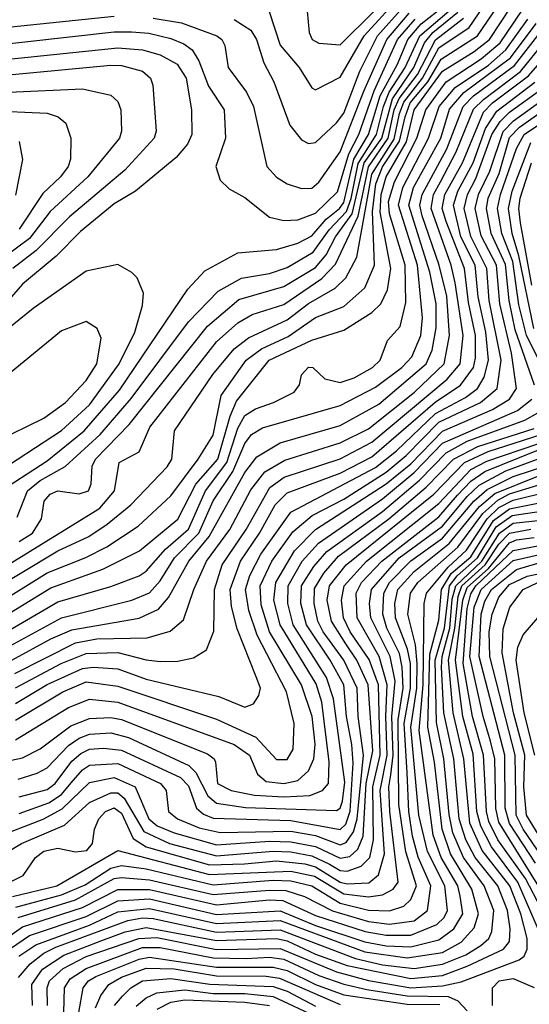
# Model space of a CAD drawing. Extents: x 501367 to 657802, y 482273 to 547541.
# Tile 561 of 656: x 586387 to 587831, y 536799 to 539591. Entities that reach past the tile are written whole.
import ezdxf

# ---------------------------------------------------------------- set-up
doc = ezdxf.new("R2010")
doc.units = 0

msp = doc.modelspace()

# ---------------------------------------------------------------- linework, layer by layer
at = {"layer": '0CON20XD'}
for points in [[(586295, 537964.4), (586495, 538084.9), (586582.6, 538125), (586635, 538160.3), (586702, 538215), (586805, 538322.4), (586818.3, 538345), (586825.2, 538425), (586934.5, 538585), (586995, 538657.2), (587035, 538689), (587145, 538739.4), (587205, 538786.1), (587280.4, 538829.6), (587311.5, 538858.5), (587342.2, 538917.8), (587385, 539153), (587447.7, 539252.3), (587463.1, 539325), (587475, 539357), (587528.5, 539425), (587575, 539510.8), (587660.9, 539569.1), (587729.2, 539670.8)], [(586315, 537929.9), (586465, 538022.1), (586574.1, 538065.9), (586633.6, 538096.4), (586722.1, 538155), (586815, 538241), (586893, 538345), (586935, 538412.2), (586957.8, 538525), (587028.7, 538625), (587072.1, 538657.9), (587147.4, 538692.6), (587225, 538746.2), (587305, 538777.8), (587365, 538830.3), (587392.1, 538895), (587386.6, 539046.6), (587396.2, 539125), (587415, 539173.6), (587463.6, 539246.4), (587479.3, 539315), (587493.4, 539355), (587543.6, 539415), (587580.8, 539479.2), (587684.4, 539545), (587757.4, 539652.6)], [(586315, 538243.4), (586465, 538340.2), (586569.4, 538425), (586669.7, 538540.3), (586863.1, 538826.9), (586911.7, 538878.3), (587005, 538929.7), (587115, 538939), (587175, 538957.3), (587215, 538978), (587255, 539025.1), (587293.6, 539055), (587305, 539072.8), (587333.4, 539195), (587375.4, 539265), (587408.6, 539375), (587457.9, 539465), (587486.5, 539535), (587525, 539579), (587589.4, 539630.6)], [(586315, 537882.1), (586475, 537979.9), (586622.8, 538032.8), (586726.8, 538085), (586835.2, 538174.8), (586885.9, 538274.1), (586948.7, 538345), (586983.4, 538466.6), (587001.3, 538508.7), (587093.8, 538625), (587215, 538682.3), (587305, 538710), (587385, 538760.2), (587410.6, 538785), (587429.4, 538825), (587438.3, 538885), (587408.5, 539045), (587410.9, 539095), (587425, 539145.4), (587483.4, 539245), (587505, 539335.4), (587585, 539445.1), (587675, 539500.3), (587718.5, 539535), (587780.8, 539629.2)], [(586937.1, 537857.1), (586939.1, 537975), (586960.9, 538045), (587029, 538145), (587095.4, 538264.6), (587136.5, 538293.5), (587295, 538345.8), (587385, 538392.8), (587598.3, 538571.7), (587634.7, 538615), (587643.9, 538695), (587621.3, 538845), (587609.8, 538895), (587553.2, 539055), (587559.9, 539095), (587579.1, 539130.9), (587624.2, 539215.8), (587672.8, 539337.2), (587701, 539365), (587806.1, 539443.9), (587875, 539528.9), (587984.2, 539645.8)], [(586995, 539591), (587041.6, 539561.6), (587057.6, 539535), (587078.7, 539468.7), (587106.7, 539415), (587152.2, 539292.2), (587185, 539250.4), (587205, 539239.6), (587225, 539242.7), (587285, 539298.8), (587305, 539326.2), (587350.3, 539445), (587400.9, 539545), (587474, 539626)], [(587093.8, 539613.8), (587125, 539519.1), (587178.8, 539455), (587215, 539398.1), (587225, 539392.2), (587295, 539427.5), (587363.1, 539545), (587454.7, 539645.3)], [(586265, 539513.4), (586655, 539556.9), (586703.3, 539556.7), (586752.6, 539552.6), (586815, 539537.8), (586852.4, 539522.4), (586875.2, 539505), (586894.7, 539474.7), (586922, 539402), (586966.1, 539335), (586970, 539255), (586943.1, 539175), (586955, 539135.8), (586980.8, 539110.8), (587025, 539086.9), (587095, 539031.3), (587135, 539021), (587175, 539023.7), (587225, 539041.9), (587287.5, 539102.5), (587319.7, 539210.3), (587347.8, 539265), (587391.1, 539388.9), (587457.1, 539535), (587507.5, 539592.6)], [(586295, 538008.9), (586614, 538206), (586655.2, 538255), (586669.1, 538335), (586725, 538365.5), (586755.2, 538435), (586945, 538677.5), (587005, 538731.4), (587045.3, 538754.7), (587135, 538783.6), (587243.3, 538856.7), (587282, 538898), (587346.2, 539033.8), (587375, 539173.8), (587431.4, 539255), (587448.4, 539335), (587462.3, 539367.7), (587514.1, 539435.9), (587565, 539534), (587644.9, 539595.1)], [(586327.8, 537797.8), (586505, 537894.9), (586705, 537944.3), (586754.4, 537965.6), (586785, 537999.3), (586825.8, 538065), (586894.2, 538135), (586935, 538226.2), (586990.7, 538309.3), (587025, 538389.3), (587043.7, 538415), (587075, 538433.9), (587295, 538496.4), (587395, 538548.4), (587469.5, 538605), (587498, 538635), (587523.9, 538695), (587527.9, 538745), (587514.1, 538895), (587460.3, 539065), (587472.3, 539115), (587545.8, 539255), (587575.8, 539345), (587621, 539399), (587715, 539462.3), (587765, 539505.3), (587827.3, 539592.7)], [(586335, 539567.4), (586655, 539600.6)], [(586345, 537851.6), (586495, 537939.9), (586645, 537983.7), (586725, 538013.4), (586745, 538026.7), (586800.3, 538089.7), (586865, 538145.8), (586913, 538255), (586973.9, 538335), (587005, 538432.2), (587025, 538468.2), (587055, 538487.7), (587106.5, 538505), (587164.3, 538535), (587180, 538555), (587185, 538583.3), (587205, 538605.5), (587218, 538605), (587252, 538572), (587295, 538562), (587335, 538575.5), (587386.7, 538605), (587408.3, 538625), (587428.8, 538681.2), (587465, 538721.1), (587481.5, 538788.5), (587478.9, 538895), (587435, 539040.8), (587432.4, 539075), (587448.6, 539131.4), (587512.2, 539255), (587537.6, 539335), (587595.2, 539414.8), (587695, 539480.3), (587748.2, 539525), (587811.3, 539618.7)], [(586379.7, 538180.3), (586408.8, 538255), (586445, 538284.5), (586516, 538324), (586615.1, 538415), (586702.9, 538517.1), (586865, 538734.4), (586949.3, 538820.7), (587015, 538857.9), (587095, 538870.8), (587145, 538888.5), (587218.4, 538931.6), (587264.1, 538995), (587312.9, 539047.1), (587326.2, 539083.8), (587346.5, 539183.5), (587397.6, 539265), (587417.5, 539345), (587434.2, 539385.8), (587479.6, 539455), (587521.1, 539545), (587603.7, 539616.3)], [(586385, 538110.7), (586423.5, 538135), (586448.6, 538175), (586456, 538225), (586472.7, 538245), (586495, 538254.8), (586555, 538245.8), (586582, 538255), (586589, 538275), (586591.8, 538325), (586601.2, 538345), (586697.4, 538442.6), (586918.6, 538721.4), (587007.7, 538797.7), (587135, 538833.9), (587225, 538888.3), (587255.7, 538924.3), (587282, 538975), (587329.3, 539040.7), (587363.4, 539185), (587412.9, 539255), (587443.4, 539366.6), (587504, 539455), (587534.3, 539525.7), (587557.9, 539555), (587628.1, 539611.9)], [(586764.9, 539594.9), (586845, 539581.7), (586945.6, 539545.6), (586959.3, 539535), (586967.8, 539517.8), (586978, 539455), (587030, 539385), (587049.6, 539345), (587087.2, 539175), (587114.4, 539144.4), (587145, 539125.3), (587185, 539111.9), (587215, 539112.8), (587235, 539130.5), (587295, 539216.5), (587361.7, 539388.3), (587427.1, 539535), (587490.9, 539609.1)], [(587201.1, 539615), (587207.6, 539555), (587215.5, 539535), (587235, 539524.1), (587295, 539519.8), (587391.8, 539615)], [(586364.4, 537774.4), (586475, 537834.9), (586535, 537860.6), (586725, 537893.2), (586780.5, 537919.5), (586808.1, 537951.9), (586866.1, 538055), (586923.6, 538125), (587025, 538306.7), (587058.5, 538351.5), (587125, 538390.7), (587295, 538440.3), (587405, 538500.3), (587538.8, 538615), (587556, 538654), (587566.7, 538716.7), (587566.8, 538785), (587549.5, 538875), (587489.9, 539065), (587503.3, 539115), (587579.9, 539255), (587605, 539336.7), (587645.1, 539384.9), (587777.4, 539482.6), (587850.2, 539579.8)], [(586372.8, 537737.2), (586545, 537823.3), (586605, 537835.1), (586748.3, 537838.3), (586812.9, 537857.1), (586851.3, 537888.7), (586880.2, 537975), (586916.4, 538055), (586982.4, 538145), (587042.3, 538257.7), (587081.5, 538308.5), (587138.1, 538341.9), (587295, 538390.7), (587375, 538430.5), (587505.9, 538535), (587589.8, 538615), (587604.9, 538695), (587597.1, 538807.1), (587575.4, 538895), (587527.4, 539035), (587521.2, 539065), (587527.6, 539095), (587597.7, 539225), (587643.4, 539345), (587673.3, 539375), (587789.4, 539460.6), (587862.3, 539555)], [(586375, 537651.7), (586465, 537705.9), (586565, 537750.9), (586595, 537755.1), (586665, 537750.4), (586745, 537720.5), (586951.5, 537671.5), (587025, 537640.9), (587049.5, 537650.5), (587065, 537674.2), (587069.3, 537695), (587057.1, 537727.1), (587003.3, 537863.3), (586987.2, 537927.2), (586983.4, 537975), (587012.7, 538055), (587066.8, 538135), (587111.1, 538215), (587145, 538249), (587295, 538304.7), (587385, 538351.2), (587563.8, 538506.2), (587635.6, 538554.4), (587672.5, 538605), (587678.7, 538631.3), (587678.7, 538695), (587658.8, 538788.8), (587647.1, 538885), (587595, 539018.8), (587584.5, 539055), (587591.9, 539095), (587641.3, 539185), (587701.7, 539328.3), (587727, 539355), (587828.4, 539431.6), (587925, 539542.2)], [(586355, 539479.2), (586665, 539511.3), (586735, 539505.9), (586785, 539491.3), (586833, 539465), (586858.6, 539425), (586873.4, 539335), (586874.2, 539265), (586861.9, 539238.1), (586830.2, 539199.8), (586715.1, 539104.9), (586655, 539068.7), (586559.3, 538990.7), (586489.7, 538920.3), (586395, 538840.6), (586331.8, 538768.2)], [(586215, 539421.2), (586645, 539462), (586675, 539460.8), (586734.5, 539444.5), (586757.1, 539425), (586764.2, 539405), (586773.7, 539275), (586768.3, 539255), (586685, 539164.4), (586527.8, 539032.2), (586433.7, 538936.3), (586367.3, 538885)], [(586375, 537604.1), (586509.3, 537685), (586575, 537713.4), (586665, 537700.8), (586945, 537607.4), (587056.1, 537556.1), (587115, 537493.3), (587145, 537493.3), (587162.3, 537522.3), (587164.5, 537595), (587143.1, 537685), (587059.9, 537845), (587036.1, 537915), (587027.1, 537975), (587039.1, 538015), (587070, 538075), (587155.3, 538194.7), (587395, 538320.9), (587455, 538368.6), (587565.5, 538474.5), (587650.4, 538519.6), (587684.6, 538545.4), (587703, 538577), (587715.3, 538625), (587708.3, 538705), (587685.8, 538805), (587677.5, 538895), (587637, 538975), (587615.9, 539065), (587628.3, 539105), (587671.5, 539185), (587707.2, 539282.8), (587738.7, 539331.3), (587846.7, 539413.3)], [(586255, 537468.6), (586395, 537498), (586445, 537523.1), (586531.6, 537588.4), (586585, 537609.1), (586645, 537611.6), (586675, 537606.6), (586919.2, 537509.2), (586937.8, 537495), (586941.6, 537485), (586947.2, 537425), (586986.2, 537405), (587052, 537392), (587135, 537387.3), (587209.2, 537390.8), (587245, 537404.6), (587261.7, 537425), (587263.6, 537486.4), (587243.4, 537655), (587227, 537707), (587124.7, 537875), (587107.5, 537945), (587112.5, 537995), (587165.4, 538084.5), (587224.7, 538145.3), (587425, 538274.4), (587495, 538331.4), (587585, 538424.4), (587726.3, 538485), (587774.9, 538515.1), (587795.1, 538545), (587780.8, 538645), (587747.6, 538785), (587737.8, 538895), (587695, 538977.6), (587677.9, 539055), (587686.6, 539095), (587718.9, 539161.1), (587756.6, 539273.4), (587785.8, 539304.2), (587884.6, 539375.4)], [(586355.7, 539385.7), (586565, 539395.2), (586645, 539377.2), (586665, 539358.5), (586673.3, 539335), (586675.3, 539275), (586669.5, 539255), (586579.6, 539145), (586472.9, 539047.1), (586415, 538970.5), (586337.4, 538912.6)], [(586375, 537548.2), (586525, 537640), (586585, 537664), (586665, 537655.1), (586994.7, 537535), (587038.5, 537505), (587061, 537451), (587085, 537430.9), (587135, 537425.1), (587175, 537433.7), (587205, 537460.3), (587220.8, 537495), (587224, 537536), (587216.1, 537615), (587185.1, 537705), (587095, 537855.2), (587071.5, 537931.5), (587068.7, 537985), (587101.8, 538055), (587161.3, 538138.7), (587215.6, 538184.4), (587305, 538231.3), (587425, 538308), (587481.7, 538355), (587575, 538449.9), (587693.2, 538505), (587739.9, 538545), (587751, 538625), (587717, 538795), (587710.4, 538885), (587665.8, 538975.8), (587646.6, 539055), (587655.5, 539095), (587679.7, 539140.3), (587724.7, 539265), (587748.2, 539301.8), (587775, 539328.8), (587866.1, 539395)], [(587845.9, 538554.1), (587791.2, 538711.2), (587773.6, 538795), (587763.3, 538896.7), (587722.6, 538985), (587709.7, 539055), (587714.9, 539085), (587745.2, 539155), (587775, 539256.4), (587803.6, 539286.4), (587909.4, 539360.6)], [(587863.5, 538615), (587823.3, 538695), (587801.8, 538781.8), (587784.8, 538905), (587753, 538985), (587741.3, 539055), (587749.3, 539095), (587794.4, 539225.6), (587816.2, 539265), (587934.2, 539345)], [(586295, 539333.4), (586465, 539325.7), (586495.7, 539315.7), (586517.8, 539297.8), (586531.9, 539255), (586530.6, 539195), (586524.4, 539175), (586502.3, 539145), (586452, 539098), (586385, 538996.8)], [(586385, 539245.7), (586394.3, 539194.3), (586375, 539092.9)], [(587844, 538715), (587801.7, 538921.7), (587782.5, 538985), (587772, 539055), (587782.3, 539105), (587835, 539242.7)], [(587838.4, 538838.4), (587806.4, 539015), (587801.8, 539055), (587805.6, 539085), (587837.5, 539185)], [(586305, 538295.2), (586505, 538425.8), (586585, 538498.4), (586669, 538615), (586713.4, 538705), (586735, 538780), (586737.3, 538815), (586719.3, 538859.3), (586705, 538874), (586665, 538896.2), (586575, 538877.7), (586425, 538771.4), (586330, 538695)], [(586155, 538324.4), (586195, 538324.7), (586246.9, 538345), (586318.9, 538395), (586455, 538460.5), (586516.6, 538505), (586575, 538568.1), (586605.5, 538615), (586617.3, 538687.3), (586606.4, 538715), (586575, 538735.4), (586505, 538708.2), (586292.3, 538535), (586205, 538444.5), (586170.6, 538369.4), (586147.5, 538335), (586155, 538324.4)], [(586382.8, 537437.2), (586436.3, 537453.7), (586465, 537469.5), (586525, 537532.2), (586555, 537553.1), (586585, 537564.9), (586645, 537568.4), (586695, 537555.3), (586865.9, 537475.9), (586885.9, 537455.9), (586919.9, 537389.9), (586945, 537368.7), (587027, 537357), (587285, 537348.1), (587295, 537355.3), (587301.6, 537375), (587308.5, 537428.5), (587276.3, 537665), (587256.2, 537725), (587162.3, 537875), (587146.5, 537935), (587147.4, 537985), (587187.8, 538055), (587233.8, 538106.2), (587415, 538232.1), (587505, 538306.6), (587585, 538389.8), (587797.4, 538482.6), (587838.4, 538515)], [(586385, 537387.1), (586465, 537408.2), (586487.7, 537425), (586535, 537487.7), (586559.8, 537510.2), (586585, 537522.6), (586624.7, 537525.3), (586675, 537519.5), (586842.2, 537442.2), (586865, 537418), (586888, 537355), (586907.9, 537337.9), (586935, 537326.4), (587155, 537320.2), (587295, 537294), (587310.9, 537309.1), (587323.5, 537346.5), (587332, 537482), (587327.7, 537535), (587312.8, 537615), (587305.1, 537705), (587266.7, 537775), (587199.3, 537875), (587183.2, 537935), (587185.7, 537985), (587220, 538040), (587257.6, 538082.4), (587415, 538196.2), (587519.4, 538285), (587595, 538362.9), (587654.6, 538395.4), (587818.7, 538455), (587855, 538475.8)], [(586385, 537340.1), (586469.6, 537370.4), (586505, 537393.8), (586533, 537427), (586565, 537463.8), (586585, 537477.1), (586665, 537481.2), (586785.7, 537425), (586802.2, 537405), (586808.3, 537345), (586834.2, 537325), (586895, 537298.9), (586955, 537285.8), (587155, 537289.5), (587225, 537277.5), (587295, 537251.1), (587312.2, 537257.8), (587332.6, 537287.4), (587343.3, 537325), (587361.2, 537505), (587346.3, 537615), (587343, 537695), (587305.6, 537775), (587247, 537855), (587232.1, 537885), (587220.9, 537935), (587222.1, 537977.9), (587248.6, 538021.4), (587290.5, 538069.5), (587433, 538175), (587538.7, 538265), (587616.5, 538345), (587685, 538380.8), (587845, 538431.8)], [(586315, 537270.7), (586453.5, 537323.5), (586507.5, 537352.5), (586585, 537427.4), (586655, 537442.2), (586714.4, 537415), (586752.8, 537325), (586776.3, 537305), (586825, 537284.6), (586945, 537251.3), (587095, 537261.3), (587155, 537259.6), (587225, 537246), (587295, 537212.6), (587322.1, 537217.8), (587345, 537238.4), (587359.8, 537275), (587368.6, 537425), (587387.6, 537517.6), (587374.6, 537705), (587342, 537775), (587310.7, 537820.7), (587270.2, 537885), (587258.6, 537945), (587264.9, 537985), (587312.3, 538045), (587560.6, 538245), (587647.6, 538335), (587714.1, 538365.9), (587865, 538414.3)], [(586250.1, 537169.9), (586392.2, 537255), (586513.7, 537306.3), (586585, 537371), (586645, 537398.4), (586665, 537398.1), (586683.3, 537383.3), (586738.8, 537288.8), (586811.2, 537255), (586945, 537220.1), (587105, 537232.8), (587155, 537230.8), (587215, 537219.7), (587265, 537195.7), (587295, 537178.3), (587315, 537176.2), (587355, 537190.5), (587379.3, 537215), (587389.7, 537265), (587387.3, 537415), (587408.8, 537505), (587403.2, 537705), (587376.8, 537776.8), (587323.4, 537855), (587304.5, 537895), (587298.7, 537945), (587306.8, 537985), (587369.9, 538055), (587575, 538218.8), (587665.1, 538314.9), (587711.1, 538338.9), (587855, 538388.3)], [(586315.9, 537124.1), (586396.2, 537163.8), (586431.9, 537215), (586455, 537232.5), (586495, 537241.8), (586545, 537230.6), (586576.7, 537235), (586593.5, 537255), (586598.9, 537295), (586611, 537325), (586630, 537345), (586655, 537356.2), (586675, 537340.5), (586708.7, 537268.7), (586745, 537245.3), (586925, 537194.2), (587023.5, 537196.5), (587115, 537205.3), (587195, 537197.1), (587225, 537188.8), (587295, 537145.4), (587315, 537140.3), (587376.6, 537143.4), (587403.9, 537166.1), (587420.3, 537225), (587408.7, 537405), (587428.1, 537505), (587424.1, 537615), (587428.6, 537705), (587405.7, 537785), (587342.9, 537895), (587340.6, 537965), (587355.7, 537995), (587413.2, 538055), (587575, 538181.1), (587627.4, 538242.6), (587665, 538282.3), (587705, 538309.3), (587901.3, 538388.7)], [(586366, 537104), (586491.9, 537135), (586665, 537234.8), (586925, 537166.6), (587155, 537176.6), (587221.9, 537161.9), (587305, 537111.7), (587375, 537103.1), (587415, 537109.2), (587445.2, 537125), (587459.4, 537145), (587435.8, 537345.8), (587432.9, 537415), (587438.9, 537448.9), (587445.7, 537505), (587441.9, 537615), (587451.2, 537715), (587437.1, 537785), (587381.9, 537895), (587378.2, 537935), (587383.9, 537975), (587462.7, 538065), (587585, 538154.9), (587655, 538238.6), (587689.4, 538270.6), (587765, 538311.3), (587913.3, 538366.7)], [(586375.7, 537074.3), (586505, 537109.2), (586572.3, 537137.7), (586645, 537185.1), (586675, 537192.1), (586745, 537182.8), (586935, 537137.4), (587105, 537150.9), (587155, 537148.9), (587215, 537134.1), (587295, 537085.5), (587375, 537066), (587435, 537063.6), (587475, 537076.5), (587495, 537095.8), (587511, 537135), (587480.7, 537230.7), (587461.1, 537365), (587459.1, 537605), (587473.2, 537695), (587471.2, 537755), (587463.5, 537793.5), (587427.2, 537865), (587416.3, 537905), (587418.8, 537965), (587435, 537995), (587495, 538056.5), (587585, 538120.7), (587674, 538225), (587711.6, 538258.4), (587785, 538295.8), (587957.9, 538352.1)], [(586382.5, 537045), (586545, 537094.8), (586655, 537154.9), (586675, 537158.6), (586755, 537151.8), (586935, 537109.8), (587095, 537122.7), (587141.2, 537121.2), (587193.8, 537103.9), (587273.5, 537063.5), (587375, 537033.2), (587435, 537026.1), (587504.3, 537035.7), (587542.6, 537065), (587552.2, 537135), (587516.2, 537216.2), (587499.9, 537275), (587489.3, 537345), (587484.6, 537455.4), (587476.8, 537595), (587493.9, 537695), (587494.4, 537765), (587486.2, 537806.2), (587452, 537895), (587450, 537935), (587458.4, 537975), (587505, 538026.1), (587604.1, 538105), (587690, 538210), (587733, 538247), (587855, 538296.5)], [(586289.5, 536945), (586395, 537018), (586565, 537072.7), (586665, 537124.4), (586755, 537124.3), (586945, 537080.9), (587095, 537094.6), (587132.6, 537092.6), (587225, 537050.4), (587365.8, 537005), (587425, 536994.2), (587495.5, 536995), (587568.7, 537025), (587590, 537045), (587599, 537065), (587591.9, 537135), (587542.1, 537232.1), (587518.1, 537335), (587495.5, 537585), (587512.5, 537695), (587513.5, 537765), (587508.1, 537818.1), (587487.1, 537905), (587493.9, 537965), (587515.1, 537995), (587628.4, 538095), (587699.6, 538190.4), (587741.4, 538228.6), (587775, 538245.9), (587855, 538270.8)], [(586342.4, 536945), (586415, 536993.8), (586575, 537047.2), (586665, 537092.1), (586755, 537097.5), (586945, 537053.5), (587125, 537064.1), (587225, 537021.9), (587365, 536975.9), (587425, 536964.2), (587495, 536961.3), (587575, 536981.5), (587617.4, 537012.6), (587643.1, 537055), (587634.9, 537105.1), (587628.5, 537135), (587581.3, 537215), (587558.5, 537278.5), (587519.2, 537575), (587530.4, 537705), (587532.9, 537935), (587540.1, 537965), (587601.5, 538038.5), (587653.4, 538086.6), (587711.2, 538175), (587745, 538207.9), (587785, 538228.1), (587855, 538245.7)], [(586383.4, 536875), (586416.5, 536913.5), (586455, 536943.5), (586489.1, 536960.9), (586693.7, 537036.3), (586735, 537043.5), (586765, 537041.8), (586945, 537003.6), (587125, 537010.2), (587338.5, 536928.5), (587415, 536910.4), (587505, 536900.1), (587585, 536912.1), (587650.9, 536939.1), (587694.1, 536965), (587715.9, 536985), (587725.3, 537004.7), (587730.1, 537065), (587702.9, 537135), (587644.3, 537215), (587614.8, 537284.8), (587603.5, 537336.5), (587589.1, 537495), (587567.9, 537597.9), (587564.5, 537775), (587590.3, 537865), (587605, 537985), (587626.2, 538013.8), (587684.5, 538065), (587737.6, 538152.4), (587782.6, 538185), (587865, 538196.8)], [(586384.3, 536935), (586432.5, 536967.5), (586585, 537022.8), (586665, 537060.5), (586755, 537070.3), (586945, 537028.2), (587125, 537036.7), (587365, 536947.7), (587485, 536930.2), (587585, 536945.5), (587638.2, 536975), (587674.9, 537015), (587687.3, 537055), (587668.2, 537125), (587607.4, 537225), (587583.9, 537295), (587562.4, 537485), (587543.9, 537585), (587548.8, 537791.2), (587575, 537887.7), (587582.4, 537975), (587609.9, 538020.1), (587665, 538067.7), (587729.8, 538170.2), (587775, 538203.3), (587865, 538222)], [(586423.4, 536795), (586421.2, 536855), (586451.7, 536898.3), (586511.9, 536938.1), (586620, 536980), (586685.9, 537004.1), (586745, 537016.3), (586945, 536979.1), (587115, 536985.3), (587145, 536978.5), (587225, 536941), (587315, 536908.2), (587495, 536871.3), (587585, 536880.5), (587655, 536906.3), (587758.3, 536955), (587775, 536976.4), (587777, 537013), (587769.5, 537065), (587741.9, 537135), (587677.2, 537215), (587650.7, 537265), (587632.4, 537325), (587627.1, 537377.1), (587617.4, 537495), (587589, 537625), (587581.9, 537755), (587583.7, 537785), (587605.6, 537865), (587612.7, 537947.3), (587622.6, 537985), (587696.2, 538055), (587746.2, 538135), (587785, 538163.5), (587865, 538171.8)], [(586465.8, 536795), (586465.1, 536845), (586471.4, 536865), (586510.2, 536899.8), (586575, 536934.1), (586724.5, 536985.5), (586775, 536987.7), (586945, 536954.2), (587125, 536957), (587285, 536890.5), (587375, 536866.4), (587495, 536845.5), (587585, 536850.9), (587637.6, 536862.3), (587802.2, 536925), (587816.6, 536935), (587825.1, 536954.9), (587824.7, 536985), (587807.1, 537055), (587775.8, 537135), (587697.4, 537235), (587662.6, 537312.6), (587645.8, 537495), (587615.3, 537625), (587601.7, 537775), (587620.3, 537865), (587629.5, 537955), (587640, 537985), (587706, 538045), (587745, 538103.6), (587775, 538134.8), (587835.8, 538145.8)], [(587872.4, 536975), (587799, 537145), (587723.5, 537245), (587693.4, 537303.4), (587682.8, 537345), (587671.7, 537508.3), (587643.1, 537615), (587622, 537775), (587642.9, 537945), (587655, 537980.5), (587715.3, 538034.7), (587775, 538107), (587795, 538116), (587845, 538122.1)], [(587908.6, 536985), (587820.1, 537155), (587741.8, 537265), (587716.6, 537316.6), (587709.6, 537345), (587701.5, 537505), (587670.4, 537615), (587643.3, 537765), (587655, 537921.1), (587665, 537963), (587679.8, 537985), (587753.5, 538055), (587785, 538085.4), (587855, 538098.9)], [(587906.7, 537055), (587744.7, 537314.7), (587735.9, 537354.1), (587733.4, 537495), (587721.1, 537545), (587699.9, 537615), (587662.8, 537785), (587674.9, 537925.1), (587694.9, 537975), (587785, 538056.8), (587865, 538075.6)], [(587848.9, 537198.9), (587775, 537311.7), (587763, 537355), (587761.8, 537505), (587688.5, 537785), (587694.8, 537905), (587705, 537942.2), (587724.3, 537975), (587795, 538031.6), (587855, 538049.7)], [(587868.2, 537215), (587813.4, 537295), (587794.2, 537335), (587790.7, 537505), (587719.4, 537785), (587717.5, 537855), (587726, 537905), (587745, 537952.8), (587775, 537988.9), (587825, 538013.1), (587875, 538023.6)], [(587892.5, 537222.5), (587823, 537335), (587815.2, 537415), (587818.6, 537505), (587786.7, 537625), (587754.4, 537795), (587756.8, 537863.2), (587775.8, 537925), (587813.2, 537975), (587855, 537995.1)], [(587847, 537505), (587816.2, 537625), (587794.1, 537775), (587798.8, 537811.2), (587813.9, 537846.1), (587873.3, 537915)], [(586375, 537696.4), (586504.8, 537765.2), (586575, 537793.2), (586665, 537796.7), (586745, 537775.1), (586785, 537771.1), (586835, 537772.1), (586879, 537781), (586916.2, 537803.8), (586937.1, 537857.1)], [(586511.9, 536775), (586514.1, 536845), (586529.6, 536870.4), (586575, 536900.3), (586735, 536959.3), (586785, 536959.5), (586935, 536930.2), (587028.5, 536928.5), (587095, 536932.4), (587135, 536927), (587235, 536880.4), (587305, 536855.7), (587371, 536841), (587485, 536822.6), (587600.7, 536820.7), (587628.8, 536808.8), (587655, 536779.7)], [(586554.7, 536775), (586566.8, 536845), (586581.6, 536865), (586602.7, 536877.3), (586725, 536926.6), (586755, 536932.4), (586945, 536904.2), (587105, 536904.2), (587145, 536894.2), (587225, 536855.2), (587305, 536825.5), (587485, 536798.6), (587577.8, 536797.8)], [(586601.5, 536788.5), (586616.4, 536823.6), (586639.7, 536855), (586674.9, 536875.1), (586745, 536901), (586825, 536899), (586945, 536879.1), (587085, 536878.6), (587122.8, 536872.8), (587295, 536797.8)], [(586655.4, 536795), (586678, 536822), (586701.7, 536845), (586735, 536865.1), (586815, 536871.4), (586925.9, 536855.9), (587105, 536848.8), (587145, 536836.2), (587225, 536793)], [(587726.6, 536795), (587726.7, 536845), (587745.5, 536865), (587785, 536871.4), (587845, 536846.1)], [(586716.5, 536793.5), (586745, 536817.1), (586775, 536831.5), (586855, 536839.8), (586935, 536829.7), (587025, 536829.3), (587105, 536820.8), (587235, 536760.5)], [(586776.2, 536785), (586815, 536804.7), (586855, 536810.9), (587025, 536804.3), (587095.1, 536794.9)]]:
    msp.add_lwpolyline(points, dxfattribs=at)

doc.saveas('drawing.dxf')
